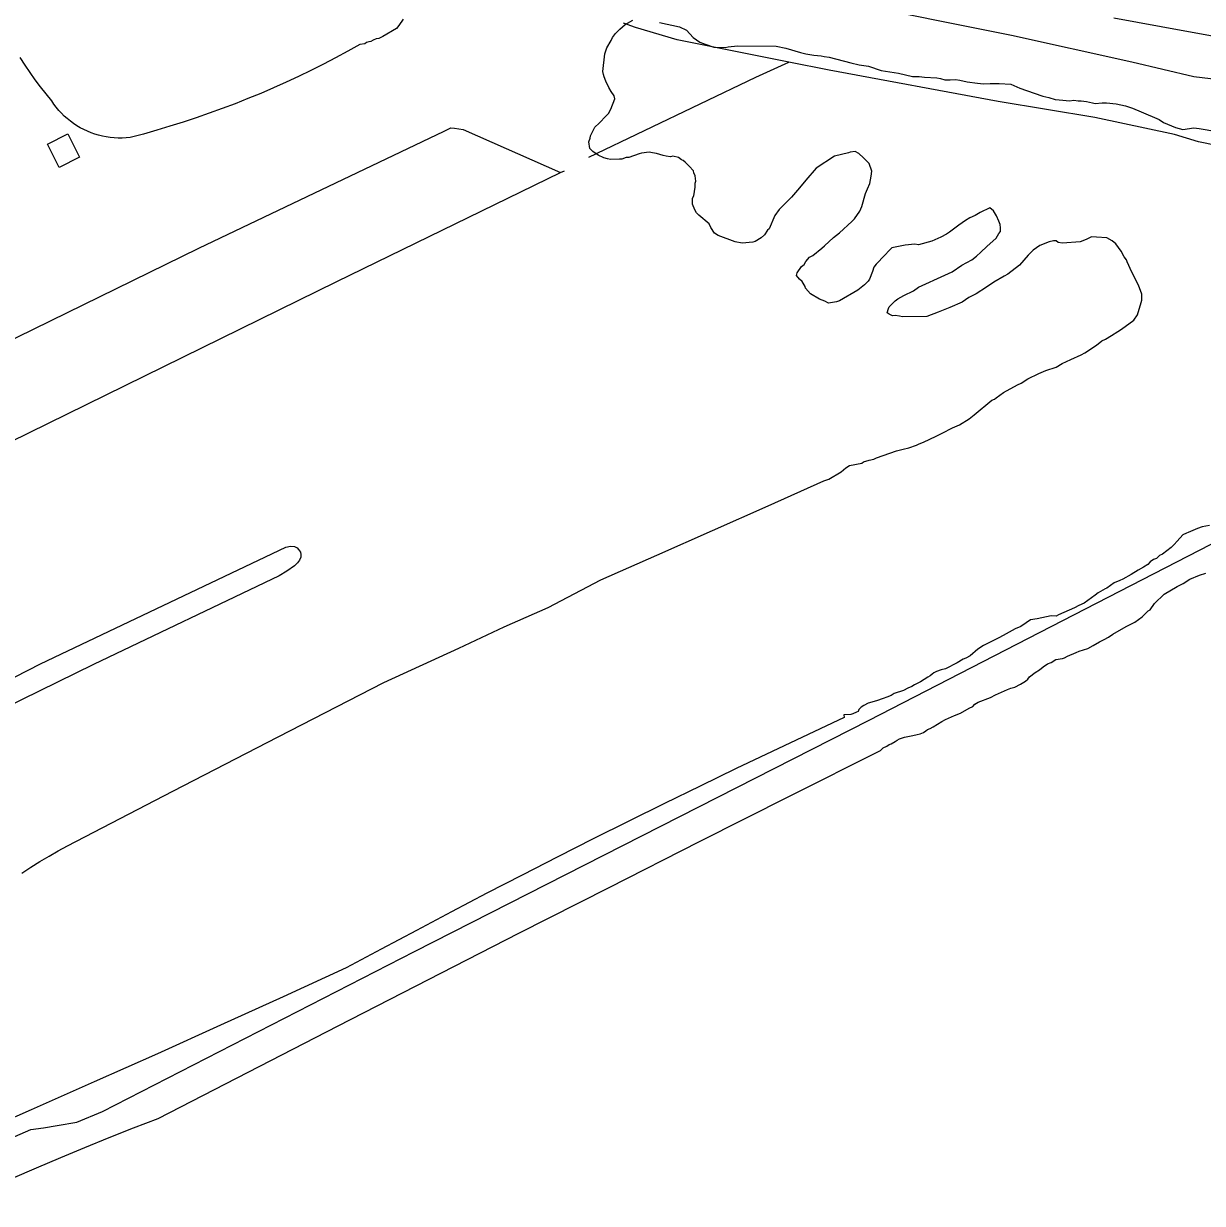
# Model space of a CAD drawing. Extents: x 3684037 to 3722149, y 433263 to 459021.
# Drawn here: x 3709731 to 3710994, y 448087 to 449351 of the extents above; entities that cross this region are included whole.
import ezdxf

# ---------------------------------------------------------------- set-up
doc = ezdxf.new("R2010")
doc.units = 0
for name, color, linetype in [('V-BLDG-OTLN', 7, 'Continuous'), ('V-LEVE-TOET', 7, 'Continuous'), ('V-RIVR-EDGE', 7, 'Continuous'), ('V-SITE-VEGE', 7, 'Continuous'), ('V-TOPO-SHOR', 7, 'Continuous')]:
    doc.layers.add(name, color=color, linetype=linetype)

msp = doc.modelspace()

# ---------------------------------------------------------------- linework, layer by layer
at = {"layer": 'V-BLDG-OTLN'}
msp.add_lwpolyline([(3709778.2, 449233.2), (3709790.9, 449208.2), (3709769.1, 449197.2), (3709756.4, 449222.1)], close=True, dxfattribs=at)
at = {"layer": 'V-LEVE-TOET'}
msp.add_lwpolyline([(3710899.3, 449357.5), (3710949.9, 449348.5), (3711050.1, 449330)], dxfattribs=at)
at = {"layer": 'V-RIVR-EDGE'}
msp.add_spline([(3707057.6, 450460), (3707081.5, 450431), (3707105.4, 450392.5), (3707125.2, 450359), (3707163.5, 450300.1), (3707183.8, 450270.2), (3707206.7, 450223.2), (3707227.4, 450181.5), (3707252.2, 450142.1), (3707265.7, 450117.2), (3707275.1, 450098.6), (3707318.4, 450037.9), (3707353.1, 449985.4), (3707385.1, 449939.7), (3707406.2, 449908.4), (3707430.1, 449871.3), (3707455.8, 449833.7), (3707495.5, 449785.2), (3707517.1, 449753.5), (3707534.2, 449727.2), (3707562.1, 449687.8), (3707582.8, 449647.1), (3707592.7, 449624), (3707604, 449607.7), (3707632.4, 449565.1), (3707692.3, 449470.5), (3707727.8, 449403.9), (3707751.7, 449355.5), (3707768.3, 449325.1), (3707817.4, 449240), (3707854.8, 449182), (3707880.9, 449141.7), (3707898.9, 449116.4), (3707960.2, 449034.8), (3707990.9, 448990.4), (3708021, 448942.4), (3708046.2, 448893.5), (3708087.2, 448819.7), (3708107.5, 448788.9), (3708130.4, 448754.1), (3708144.4, 448727.8), (3708155.2, 448700.2), (3708176.4, 448674.8), (3708204.3, 448634.1), (3708224.6, 448599.2), (3708242.6, 448567.5), (3708259.7, 448533.1), (3708300.5, 448421.8), (3708313.1, 448391), (3708333.4, 448345.3), (3708350.5, 448310.4), (3708400.4, 448222.6), (3708436, 448162.8), (3708462.6, 448121.1), (3708493.6, 448064.1), (3708520.6, 448004.3), (3708547.2, 447952.3), (3708560.7, 447921), (3708599.3, 447820.1), (3708618.6, 447774.4), (3708636.6, 447732.3), (3708686, 447611.4), (3708709, 447557.6), (3708728.8, 447517.7), (3708790.9, 447400.9), (3708813.8, 447343), (3708823.7, 447322.6), (3708832.7, 447310.4), (3708844, 447304.9), (3708854.8, 447299.9), (3708866.6, 447292.2), (3708878.3, 447274.6), (3708903, 447223.9), (3708928.6, 447154.2), (3708946.6, 447092.6), (3708972.6, 447032.4), (3709004.6, 446957.3), (3709022.1, 446919.3), (3709036.9, 446872.6), (3709065.7, 446798.4), (3709084.6, 446762.2), (3709116.1, 446705.2), (3709133.2, 446676.2), (3709190.8, 446579.3), (3709228.6, 446520.4), (3709242.2, 446506.8), (3709273.7, 446461.5), (3709296.2, 446418), (3709323.6, 446357.8), (3709346.1, 446307.1), (3709405.1, 446179.9), (3709417.6, 446143.3), (3709427, 446089), (3709431.5, 446069.1), (3709442.2, 446043.3), (3709459.8, 446017.9), (3709485, 445975.8), (3709516.5, 445917.4), (3709528.2, 445886.2), (3709547.1, 445830.1), (3709579.8, 445736.4), (3709592.4, 445699.3), (3709614.4, 445642.3), (3709638.7, 445596.1), (3709660.3, 445552.2), (3709689.1, 445487.4), (3709716.1, 445435.4), (3709727.8, 445413.2), (3709767, 445336.7), (3709796.2, 445272.8), (3709817.8, 445223.5), (3709885.2, 445070.1), (3709914, 445011.7), (3709955.3, 444895.8), (3709967, 444870), (3709990.9, 444833.8), (3710021.5, 444779), (3710062, 444721.5), (3710099, 444671.2), (3710125.5, 444614.6), (3710149.4, 444558.9), (3710206.5, 444434.9), (3710232.6, 444377.8), (3710256, 444325.8), (3710301.8, 444226.7), (3710336.4, 444144.7), (3710353.1, 444103.1), (3710397.1, 443983.2), (3710422.3, 443923), (3710475.8, 443823.3), (3710506.4, 443776.2), (3710521.3, 443745), (3710531.1, 443701.6), (3710571.1, 443591.6), (3710592.2, 443543.2), (3710610.2, 443507), (3710643.1, 443453.5), (3710685.4, 443374.7), (3710721.4, 443310.4), (3710726.8, 443298.2), (3710725.9, 443280.1), (3710724.9, 443258.9), (3710728.5, 443241.7), (3710736.6, 443228.1), (3710746.5, 443216.8), (3710761.9, 443210), (3710784.5, 443208.1), (3710799.9, 443212.6), (3710819.8, 443223.4), (3710828.8, 443224.3), (3710832, 443222), (3710845.5, 443189.9), (3710847.7, 443178.6), (3710844.5, 443169.5), (3710837.7, 443158.2), (3710824.1, 443142.4), (3710796, 443115.8), (3710790.1, 443110.9), (3710787.8, 443107.7), (3710786.5, 443099.6), (3710789.1, 443080.6), (3710800.8, 443053.9), (3710807.1, 443036.2), (3710810.7, 443032.6), (3710815.2, 443023.1), (3710815.2, 443014.5), (3710814.3, 443006.8), (3710817.9, 442996.4), (3710822.8, 442987.4), (3710832.3, 442981.9), (3710840, 442976.5), (3710855.3, 442958.3), (3710863.4, 442945.7), (3710869.7, 442927.6), (3710881.8, 442907.2)], degree=3, dxfattribs=at)
at = {"layer": 'V-SITE-VEGE'}
for points in [[(3710137.7, 449356.1), (3710133.1, 449349.6), (3710130.4, 449346.4), (3710116, 449337.5), (3710111.4, 449335.6), (3710108.8, 449335), (3710105.6, 449333.7), (3710102.9, 449332.4), (3710101, 449331.8), (3710098.4, 449331.2), (3710096.4, 449329.9), (3710091.2, 449329), (3710078.2, 449321.8), (3710065.2, 449314.8), (3710052.1, 449307.9), (3710038.8, 449301.3), (3710025.5, 449294.9), (3710012.1, 449288.6), (3709998.6, 449282.6), (3709985, 449276.7), (3709971.3, 449271.1), (3709957.6, 449265.6), (3709943.7, 449260.4), (3709929.8, 449255.3), (3709915.8, 449250.5), (3709901.8, 449245.8), (3709887.7, 449241.4), (3709873.5, 449237.2), (3709859.2, 449233.1), (3709844.9, 449229.3), (3709840.7, 449228.9), (3709836.5, 449228.7), (3709832.2, 449228.7), (3709828, 449228.9), (3709823.7, 449229.3), (3709819.5, 449230), (3709815.4, 449230.8), (3709811.2, 449231.8), (3709807.2, 449233), (3709803.2, 449234.5), (3709799.2, 449236.1), (3709795.4, 449237.9), (3709791.6, 449239.9), (3709788, 449242), (3709784.4, 449244.4), (3709781, 449246.9), (3709777.7, 449249.6), (3709774.5, 449252.4), (3709771.5, 449255.4), (3709768.6, 449258.5), (3709765.9, 449261.8), (3709763.4, 449265.2), (3709761, 449268.7), (3709754.9, 449276.1), (3709749.1, 449283.7), (3709743.4, 449291.3), (3709737.8, 449299.1), (3709732.5, 449307), (3709727.3, 449315)], [(3710365.2, 449341), (3710369.8, 449345.5), (3710375.7, 449350.6), (3710383.6, 449355.1)], [(3710412.2, 449352.8), (3710433.6, 449348), (3710441.4, 449344.6), (3710448.5, 449336.7), (3710455.6, 449331.4), (3710461.4, 449329.4), (3710470.5, 449326.1), (3710482.8, 449325.9), (3710486.1, 449326.5), (3710495.9, 449327.7), (3710537.5, 449327.2), (3710547.9, 449325.1), (3710563.5, 449320.4), (3710569.3, 449319), (3710577.7, 449317.6), (3710585.5, 449316.9), (3710588.8, 449316.2), (3710594, 449315.5), (3710617.3, 449309.3), (3710626.4, 449307.3), (3710636.2, 449305.9), (3710649.8, 449301.1), (3710668.6, 449298.3), (3710683.5, 449294.9), (3710690.7, 449294.8), (3710696.5, 449294.1), (3710709.5, 449293.3), (3710713.4, 449292.6), (3710718, 449291.2), (3710723.8, 449291.2), (3710729.7, 449291.7), (3710734.2, 449291), (3710742, 449289), (3710753.1, 449287.5), (3710759.6, 449286.8), (3710766.7, 449287.4), (3710776.5, 449287.3), (3710788.9, 449286.5), (3710798.6, 449282.4), (3710805.7, 449279.8), (3710823.2, 449273.7), (3710829.7, 449272.3), (3710836.2, 449270.3), (3710840.7, 449269.6), (3710844.6, 449269.5), (3710851.8, 449268.8), (3710856.3, 449269.4), (3710860.9, 449268.7), (3710864.1, 449268.7)], [(3710564.6, 449091.3), (3710567.2, 449093.2), (3710569.2, 449096.5), (3710573.2, 449101), (3710576.5, 449102.9), (3710586.3, 449110.6), (3710589, 449113.2), (3710598.8, 449122.1), (3710605.4, 449127.3), (3710618.6, 449139.5), (3710621.2, 449142.1), (3710627.1, 449150.4), (3710629.2, 449155.6), (3710633.2, 449169.2), (3710635.2, 449174.4), (3710637.9, 449180.2), (3710639.3, 449188), (3710640, 449193.2), (3710636.9, 449201.7), (3710631.1, 449207.7), (3710625.9, 449212.3), (3710622.1, 449214.3), (3710616.8, 449213.7), (3710614.9, 449213.1), (3710599.9, 449209.3), (3710580.2, 449196.6), (3710569, 449183.7), (3710562.4, 449175.3), (3710553.8, 449165.6), (3710547.9, 449159.2), (3710540.6, 449152.1), (3710536, 449145.7), (3710530, 449131.4), (3710528, 449130.1), (3710524.7, 449125), (3710521.4, 449121.8), (3710514.8, 449117.9), (3710512.2, 449117.3), (3710501.1, 449116.2), (3710493.4, 449117.5), (3710475.2, 449124.3), (3710471.3, 449126.9), (3710467.5, 449132.8), (3710465.6, 449136.7), (3710454.6, 449146), (3710452.1, 449148.6), (3710450.2, 449151.9), (3710447.6, 449157.8), (3710447.7, 449164.3), (3710449, 449166.9), (3710450.5, 449176), (3710450.5, 449180.5), (3710451.2, 449182.5), (3710450.6, 449188.3), (3710449.3, 449191.6), (3710448.7, 449193.6), (3710444.2, 449198.8), (3710439.7, 449202.8), (3710437.8, 449204.8), (3710435.8, 449205.4), (3710432.6, 449208.1), (3710426.8, 449209.4), (3710424.2, 449208.8), (3710419.6, 449209.5), (3710416.4, 449210.2), (3710409.2, 449212.3), (3710404.7, 449213), (3710401.4, 449213.7), (3710393, 449212.5), (3710390.4, 449211.8), (3710379.3, 449208.1), (3710376.6, 449208.1), (3710372.1, 449206.2), (3710369.5, 449206.2), (3710359.7, 449205.7), (3710356.5, 449206.4), (3710352.6, 449207.7), (3710346.7, 449210.4), (3710340.9, 449214.4), (3710337.7, 449217.7), (3710336.5, 449224.8), (3710337.9, 449228.7), (3710338.5, 449231.3), (3710343.2, 449240.4), (3710347.8, 449244.9), (3710355.1, 449252.6), (3710357.7, 449255.2), (3710360.3, 449259.7), (3710364.4, 449270.7), (3710363.8, 449274), (3710360.6, 449278.6), (3710358, 449283.1), (3710354.8, 449289.7), (3710352.9, 449294.3), (3710352.3, 449296.9), (3710351.7, 449300.1), (3710353.9, 449319), (3710355.9, 449325.5), (3710360.6, 449333.2), (3710361.9, 449336.5), (3710365.2, 449341)], [(3710864.1, 449268.7), (3710870, 449267.9), (3710876.5, 449266.6), (3710879.1, 449265.9), (3710886.9, 449266.4), (3710891.4, 449266.4), (3710901.8, 449265.6), (3710911.6, 449263.5), (3710919.3, 449260.8), (3710928.4, 449256.8), (3710947.8, 449248.8), (3710952.3, 449245.5), (3710965.3, 449240.1), (3710973.1, 449238.1), (3710984.8, 449239.9), (3710990.7, 449239.2), (3711009.5, 449235.7)], [(3710928.6, 449052.5), (3710929.3, 449055.1), (3710929.3, 449061.6), (3710926.8, 449068.1), (3710926.2, 449070.1), (3710923, 449076), (3710918.6, 449085.1), (3710913.5, 449096.3), (3710912.8, 449098.2), (3710910.3, 449101.5), (3710907.1, 449107.4), (3710901.3, 449115.3), (3710897.5, 449118.6), (3710891.7, 449121.9), (3710880.6, 449122.7), (3710875.4, 449122.8), (3710869.5, 449120.2), (3710863, 449117.7), (3710844.1, 449116), (3710839.5, 449116.7), (3710837.6, 449118.6), (3710834.4, 449118.7), (3710829.8, 449117.4), (3710820, 449113.7), (3710812.8, 449108.5), (3710807.5, 449103.4), (3710798.3, 449092.4), (3710785.8, 449082.8), (3710781.8, 449080.9), (3710770.7, 449074.5), (3710762.8, 449068.8), (3710751.7, 449061.8), (3710743.8, 449057.9), (3710736.6, 449052.8), (3710723.5, 449047.1), (3710711.1, 449042.1), (3710698.7, 449037.7), (3710672.7, 449037.3), (3710669.4, 449038), (3710664.9, 449038.7), (3710662.2, 449038.1), (3710658.4, 449040.1), (3710656.4, 449041.4), (3710657.8, 449046), (3710658.5, 449047.9), (3710665, 449054.3), (3710667.7, 449056.3), (3710674.2, 449060.1), (3710684.7, 449065.2), (3710689.9, 449069), (3710718.1, 449081.7), (3710725.9, 449085.5), (3710736.4, 449092.5), (3710746.9, 449098.3), (3710752.2, 449102.1), (3710756.8, 449106.6), (3710763.3, 449112.4), (3710773.2, 449121.4), (3710775.9, 449126.5), (3710777.9, 449128.5), (3710777.9, 449132.4), (3710777.3, 449136.3), (3710776, 449139.6), (3710773.5, 449145.4), (3710770.3, 449150.7), (3710766.4, 449154), (3710756, 449148.9), (3710750.7, 449145.7), (3710744.8, 449143.2), (3710740.3, 449140.6), (3710733, 449135.5), (3710723.2, 449127.8), (3710719.9, 449125.9), (3710714, 449122.7), (3710704.2, 449118.3), (3710689.8, 449114.5), (3710685.9, 449115.2), (3710675.5, 449114.1), (3710661.2, 449111), (3710658.5, 449108.4), (3710653.9, 449103.3), (3710644.7, 449093.6), (3710642, 449090.4), (3710640.7, 449085.9), (3710637.3, 449077.4), (3710636, 449075.5), (3710632.1, 449071.6), (3710624.8, 449065.9), (3710605.2, 449054.4), (3710601.9, 449053.1), (3710593.4, 449051.9), (3710589.6, 449053.9), (3710583.7, 449056), (3710574, 449061.9), (3710568.9, 449067.8), (3710568.3, 449069.8), (3710565.1, 449075), (3710562.5, 449077.7), (3710559.3, 449081.6), (3710560, 449084.2), (3710564.6, 449091.3)], [(3709729, 448441), (3709738.6, 448447.2), (3709748.3, 448453.3), (3709758.1, 448459.1), (3709768, 448464.8), (3709778, 448470.3), (3709890.8, 448528.8), (3710003.8, 448587), (3710116.8, 448645.1), (3710197.2, 448682.2), (3710245.7, 448704.8), (3710293.2, 448725.6), (3710349.6, 448755.4), (3710409.4, 448781.7), (3710469.2, 448808.1), (3710528.9, 448834.7), (3710588.6, 448861.3), (3710593.8, 448863.2), (3710606.9, 448870.9), (3710612.2, 448875.4), (3710616.1, 448877.9), (3710629.1, 448880.4), (3710631.1, 448881.6), (3710637, 448883.5), (3710642.2, 448884.8), (3710644.8, 448886), (3710666.4, 448893.6), (3710673.6, 448895.4), (3710679.4, 448896.7), (3710682.7, 448897.9), (3710684.7, 448898.6), (3710687.9, 448899.8), (3710690.5, 448901.1), (3710695.1, 448903), (3710708.9, 448909.3), (3710715.4, 448912.5), (3710726.5, 448918.2), (3710733.7, 448921.4), (3710744.2, 448927.8), (3710749.5, 448932.3), (3710768.5, 448947.7), (3710771.2, 448948.9), (3710773.1, 448950.2), (3710781, 448956), (3710796.1, 448964.3), (3710800, 448966.2), (3710807.2, 448970.6), (3710819, 448976.4), (3710826.2, 448979.5), (3710837.3, 448983.3), (3710843.8, 448987.1), (3710853, 448991.6), (3710864.1, 448996.6), (3710868.1, 448998.5), (3710880.5, 449006.9), (3710886.4, 449011.3), (3710890.4, 449013.2), (3710896.9, 449017.1), (3710903.5, 449021.6), (3710907.4, 449024.1), (3710920.5, 449033.7), (3710924.5, 449039.5), (3710928.6, 449052.5)], [(3711001.9, 448813.4), (3710994, 448812.2), (3710988.8, 448810.3), (3710979, 448805.9), (3710977, 448805.3), (3710973.1, 448803.4), (3710967.2, 448796.9), (3710963.9, 448793.1), (3710960.6, 448789.9), (3710951.4, 448782.8), (3710948.1, 448781.5), (3710944.8, 448778.3), (3710941.6, 448777.1), (3710938.3, 448774.5), (3710935.6, 448771.9), (3710931, 448768.7), (3710925.2, 448765.6), (3710917.9, 448761.1), (3710908.8, 448756), (3710905.5, 448754.7), (3710899.6, 448752.2), (3710891.7, 448746.4), (3710889.8, 448745.8), (3710882.6, 448741.3), (3710879.3, 448738.8), (3710867.5, 448730.4), (3710861.6, 448727.9), (3710857, 448725.4), (3710840, 448717.8), (3710837.4, 448716.5), (3710832.2, 448716.6), (3710817.2, 448713.5), (3710810, 448712.3), (3710805.4, 448709.1), (3710799.5, 448705.2), (3710793.6, 448702.7), (3710780.5, 448695.7), (3710775.9, 448693.1), (3710766.1, 448688.1), (3710759.6, 448684.9), (3710753.6, 448681.1), (3710745.1, 448674), (3710740.5, 448671.4), (3710737.9, 448670.2), (3710731.3, 448666.3), (3710718.9, 448660), (3710714.3, 448658.7), (3710709.1, 448656.9), (3710706.5, 448655.6), (3710704.5, 448654.3), (3710702.5, 448652.4), (3710699.9, 448651.1), (3710692.1, 448646), (3710685.5, 448642.8), (3710682.9, 448640.9), (3710678.3, 448639), (3710673.7, 448636.5)], [(3710688.6, 448589.6), (3710691.8, 448590.2), (3710695.1, 448591.5), (3710697.7, 448593.4), (3710699.7, 448594.7), (3710702.3, 448596), (3710705.6, 448597.9), (3710714.8, 448603.6), (3710718.7, 448605.5), (3710728.5, 448610), (3710735, 448612.5), (3710744.2, 448617.6), (3710748.1, 448619.5), (3710750.1, 448622.1), (3710754, 448624), (3710767.1, 448629), (3710772.4, 448632.2), (3710778.9, 448634.8), (3710785.4, 448637.9), (3710788.7, 448639.2), (3710793.3, 448640.4), (3710799.2, 448643.6), (3710804.4, 448646.8), (3710807.1, 448648.7), (3710809, 448651.3), (3710814.9, 448655.8), (3710819.5, 448659), (3710823.5, 448662.2), (3710828.1, 448665.4), (3710832, 448666.7), (3710837.2, 448669.9), (3710844.4, 448671.1), (3710846.4, 448671.7), (3710849.6, 448673.6), (3710858.8, 448677.4), (3710862.1, 448678.7), (3710871.2, 448681.8), (3710877.1, 448685), (3710883.7, 448688.8), (3710888.9, 448691.4), (3710893.5, 448693.9), (3710898.1, 448697.1), (3710912.5, 448705.4), (3710921.7, 448709.8), (3710929.5, 448715.6), (3710936.1, 448722), (3710938.1, 448723.3), (3710942.7, 448729.8), (3710953.3, 448740.1), (3710967, 448748.3), (3710973.6, 448751.5), (3710980.8, 448756), (3710991.2, 448760.4), (3710997.8, 448762.3)], [(3710673.7, 448636.5), (3710663.9, 448633.3), (3710660.7, 448631.4), (3710656.1, 448629.5), (3710652.2, 448628.2), (3710645, 448625.7), (3710635.8, 448623.2), (3710631.2, 448620.7), (3710628.6, 448618.8), (3710626, 448616.2), (3710625.3, 448614.2), (3710623.3, 448613.6), (3710619.4, 448611.7), (3710617.5, 448611.1), (3710610, 448610.5), (3710610.3, 448607.6), (3710571.6, 448589.5), (3710533, 448571.3), (3710494.5, 448552.9), (3710456.1, 448534.3), (3710417.8, 448515.6), (3710379.5, 448496.7), (3710341.4, 448477.6), (3710303.3, 448458.3), (3710265.3, 448438.9), (3710227.4, 448419.3), (3710189.6, 448399.6), (3710151.8, 448379.6), (3710114.2, 448359.6), (3710076.6, 448339.3), (3710009.2, 448308.5), (3709941.8, 448277.9), (3709874.2, 448247.4), (3709806.5, 448217.2), (3709738.8, 448187.2), (3709670.9, 448157.3)], [(3709718.9, 448114.1), (3709744.7, 448125.2), (3709770.6, 448136.2), (3709796.5, 448146.9), (3709822.6, 448157.5), (3709848.7, 448167.8), (3709874.9, 448177.9), (3709971.5, 448227.7), (3710068.1, 448277.4), (3710164.8, 448327), (3710261.5, 448376.4), (3710358.4, 448425.7), (3710455.3, 448474.8), (3710552.3, 448523.7), (3710649.3, 448572.5), (3710651.9, 448575.1), (3710655.9, 448577), (3710658.5, 448578.9), (3710660.5, 448579.6), (3710665, 448582.1), (3710667, 448583.4), (3710669.6, 448584.7), (3710672.9, 448585.9), (3710674.9, 448586.5), (3710684, 448588.4), (3710688.6, 448589.6)]]:
    msp.add_lwpolyline(points, dxfattribs=at)
at = {"layer": 'V-TOPO-SHOR'}
for points in [[(3711011.6, 449291.2), (3710984.9, 449294.3), (3710918.7, 449310.3), (3710789.4, 449338.6), (3710609.5, 449374.8)], [(3711009.1, 449220.9), (3710989.9, 449224.8), (3710964.4, 449232.5), (3710878.7, 449250.9), (3710775.2, 449268), (3710594.1, 449301.7), (3710551, 449310.3), (3710431.3, 449334.2), (3710386.5, 449347.3), (3710373.8, 449351.8)], [(3710336.5, 449208.3), (3710515.4, 449294.1), (3710551, 449310.3)], [(3709458.8, 448885.8), (3709918.7, 449110.7), (3710181.6, 449236.3), (3710188.7, 449239.6), (3710192.7, 449239.4), (3710201.9, 449237.8), (3710306.3, 449191.8)], [(3709477.2, 448785.5), (3709736.4, 448912.8), (3710066.7, 449075.2), (3710306.3, 449191.8), (3710310.4, 449193.8)], [(3708936.1, 447763.9), (3709190.4, 447888.8), (3709698.4, 448148.7), (3709738.5, 448166), (3709752.1, 448167.8), (3709766.9, 448170.3), (3709787.8, 448174), (3709815.5, 448185.6), (3710149.9, 448356.9), (3710637.2, 448605), (3711137.4, 448862.6), (3711472.1, 449030.7)], [(3709569.7, 448573.5), (3709749.1, 448665.4), (3710012, 448790.2), (3710017, 448791.5), (3710021.1, 448790.9), (3710024.1, 448789.5), (3710025.6, 448787.7), (3710027.5, 448784.9), (3710027.8, 448782.3), (3710028, 448779.7), (3710026.7, 448776.4), (3710024.4, 448773.6), (3710021.1, 448770.3), (3710013, 448764.5), (3710004.7, 448759.7)], [(3710004.7, 448759.7), (3709805.8, 448664.4), (3709612.4, 448569.8)]]:
    msp.add_lwpolyline(points, dxfattribs=at)

doc.saveas('drawing.dxf')
